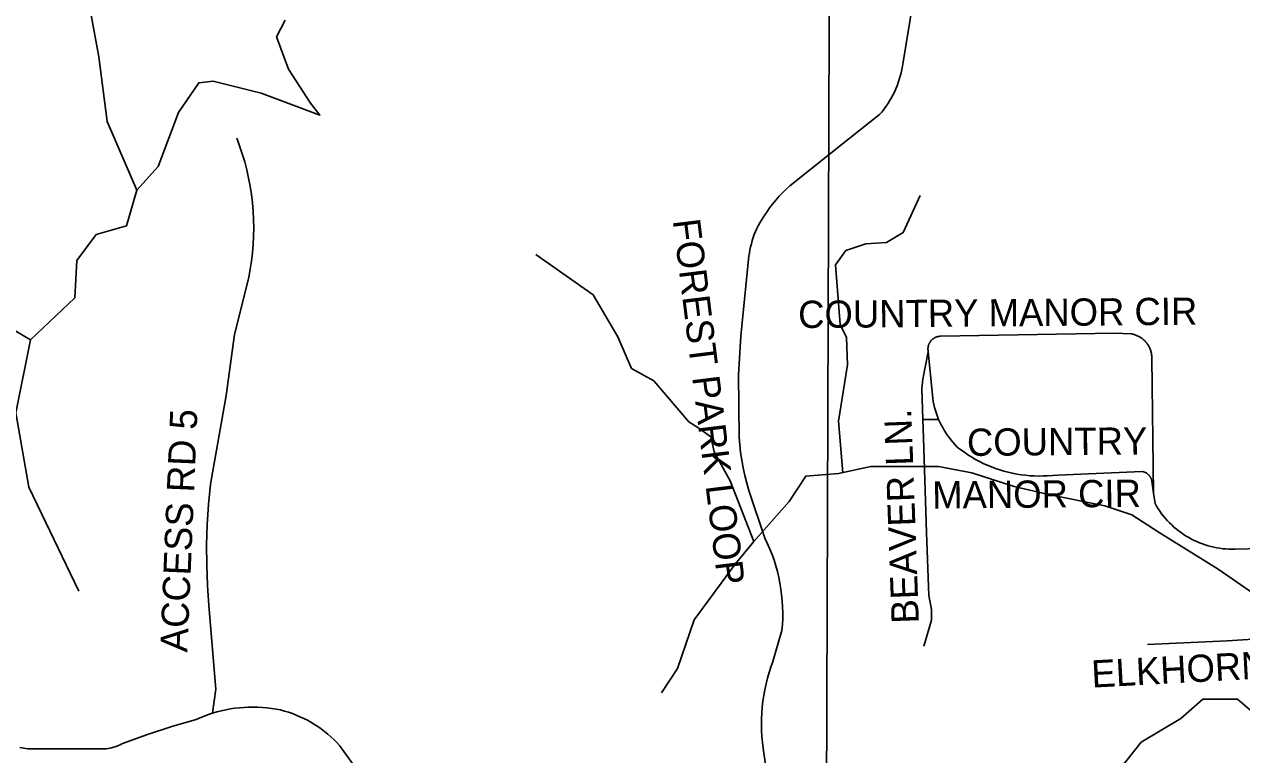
# Model space of a CAD drawing. Extents: x 1670563 to 1761545, y 515755 to 578944.
# Drawn here: x 1696673 to 1700021, y 525522 to 527531 of the extents above; entities that cross this region are included whole.
import ezdxf

# ---------------------------------------------------------------- set-up
doc = ezdxf.new("R2010")
doc.units = 0
for name, color, linetype in [('5_sectionlines', 7, 'Continuous'), ('SHP_LINE', 7, 'Continuous'), ('STREETCL', 7, 'Continuous'), ('STRNAMES', 7, 'Continuous')]:
    doc.layers.add(name, color=color, linetype=linetype)

msp = doc.modelspace()

# ---------------------------------------------------------------- linework, layer by layer
at = {"layer": '5_sectionlines'}
msp.add_lwpolyline([(1698933.7, 538868.1), (1698873.3, 533608.2), (1698889.2, 528322.1), (1698871.1, 523008), (1698848.1, 517668.9)], dxfattribs=at)
at = {"layer": 'SHP_LINE'}
for points in [[(1696983, 527075), (1696901, 527263), (1696878, 527441), (1696855, 527566), (1696825, 527672), (1696739, 527731), (1696673, 527754)], [(1697390, 527542), (1697367, 527496), (1697400, 527407), (1697460, 527314), (1697486, 527281), (1697324, 527341), (1697192, 527374), (1697153, 527370), (1697097, 527288), (1697041, 527140), (1696983, 527075)], [(1696690, 526663), (1696812, 526778), (1696818, 526881), (1696871, 526953), (1696954, 526976), (1696983, 527075)], [(1699137, 527060), (1699090, 526958), (1699044, 526931), (1698987, 526927), (1698932, 526909), (1698904, 526869), (1698917, 526705), (1698934, 526669), (1698937, 526594), (1698912, 526439), (1698924, 526297)], [(1698080, 526898), (1698237, 526787), (1698305, 526671), (1698343, 526584), (1698404, 526550), (1698500, 526437), (1698525, 526422), (1698561, 526396), (1698570, 526355), (1698614, 526275), (1698679, 526108)], [(1696690, 526663), (1696634, 526696), (1696548, 526623), (1696442, 526574), (1696290, 526607), (1696201, 526577), (1696135, 526508), (1696050, 526495), (1695931, 526422), (1695862, 526356), (1695799, 526261)], [(1696823, 525971), (1696686, 526258), (1696650, 526462), (1696690, 526663)], [(1698679, 526108), (1698776, 526218), (1698822, 526288), (1698912, 526295), (1699001, 526314), (1699093, 526314), (1699187, 526314), (1699279, 526297), (1699395, 526259), (1699489, 526237), (1699644, 526206), (1699719, 526181), (1699794, 526133), (1699956, 526032), (1700057, 525962), (1700115, 525922), (1700360, 525842), (1700511, 525792), (1700546, 525725), (1700555, 525677)], [(1698679, 526108), (1698628, 526046), (1698515, 525893), (1698469, 525759), (1698425, 525692)], [(1701617, 525677), (1701402, 525678), (1701292, 525677), (1701160, 525673), (1700911, 525661), (1700742, 525674), (1700622, 525677), (1700555, 525677), (1700486, 525665), (1700411, 525654), (1700302, 525659), (1700171, 525635), (1700126, 525591), (1700067, 525625), (1700009, 525674), (1699914, 525674), (1699853, 525621), (1699744, 525556), (1699685, 525481), (1699601, 525453), (1699495, 525400), (1699351, 525365)]]:
    msp.add_lwpolyline(points, dxfattribs=at)
at = {"layer": 'STREETCL'}
for points in [[(1699119.1, 527606.6), (1699087.7, 527415.3), (1699086, 527406.1), (1699084, 527397), (1699081.7, 527388), (1699079.1, 527379.1), (1699076.2, 527370.3), (1699073, 527361.6), (1699069.5, 527353), (1699065.7, 527344.5), (1699061.5, 527336.1), (1699057.2, 527327.9), (1699052.5, 527319.9), (1699047.5, 527312), (1699042.3, 527304.4), (1699036.8, 527296.8), (1699031.1, 527289.5), (1699025.1, 527282.4), (1698940, 527216.1), (1698778.2, 527086.7), (1698768, 527077.3), (1698758.2, 527067.6), (1698748.7, 527057.6), (1698739.6, 527047.2), (1698730.9, 527036.5), (1698722.5, 527025.5), (1698714.5, 527014.2), (1698709.4, 527007), (1698704.4, 526999.7), (1698699.8, 526992.2), (1698695.4, 526984.6), (1698691.2, 526976.7), (1698687.4, 526968.8), (1698683.8, 526960.7), (1698680.5, 526952.5), (1698677.5, 526944.2), (1698674.8, 526935.8), (1698672.4, 526927.3), (1698670.3, 526918.7), (1698668.4, 526910.1), (1698666.9, 526901.4), (1698665.7, 526892.6), (1698643.1, 526673.5), (1698637, 526567), (1698638.8, 526394.9), (1698640.5, 526373.6), (1698642.9, 526352.5), (1698646, 526331.4), (1698649.9, 526310.4), (1698654.4, 526289.5), (1698659.7, 526268.9), (1698665.7, 526248.4), (1698709.8, 526116.8), (1698716.8, 526102.1), (1698723.3, 526087.1), (1698729.2, 526071.9), (1698734.7, 526056.5), (1698739.6, 526041), (1698743.9, 526025.2), (1698747.7, 526009.3), (1698750.9, 525993.4), (1698753.6, 525977.3), (1698755.7, 525961.1), (1698757.2, 525944.8), (1698758.2, 525928.5), (1698758.6, 525912.2), (1698758.5, 525895.9), (1698757.8, 525879.6), (1698756.5, 525863.3), (1698731.7, 525778), (1698726.1, 525762.8), (1698721.1, 525747.5), (1698716.6, 525731.9), (1698712.7, 525716.2), (1698709.3, 525700.4), (1698706.4, 525684.5), (1698704, 525668.5), (1698702.2, 525652.4), (1698700.9, 525636.3), (1698700.2, 525620.2), (1698700.1, 525604), (1698700.4, 525587.8), (1698701.3, 525571.7), (1698702.8, 525555.5), (1698704.8, 525539.5), (1698738.4, 525303.5)], [(1697190.6, 525635.6), (1697200.1, 525702.2), (1697180.4, 525931.8), (1697176.6, 525987.4), (1697174.6, 526043.1), (1697174.5, 526098.9), (1697176.3, 526154.6), (1697180, 526210.3), (1697185.5, 526265.8), (1697228.3, 526510), (1697251, 526677.2), (1697290.3, 526834.3), (1697294.6, 526856.8), (1697298, 526879.5), (1697300.7, 526902.3), (1697302.6, 526925.2), (1697303.8, 526948.1), (1697304.1, 526971.1), (1697303.7, 526994), (1697302.5, 527016.9), (1697300.5, 527039.8), (1697297.8, 527062.6), (1697294.2, 527085.3), (1697289.9, 527107.8), (1697284.9, 527130.2), (1697279.1, 527152.4), (1697272.5, 527174.4), (1697265.2, 527196.2), (1697257.2, 527217.7)], [(1699756.4, 526657.5), (1699754.8, 526659.2), (1699753.1, 526660.9), (1699751.4, 526662.5), (1699749.6, 526664.1), (1699747.8, 526665.6), (1699745.9, 526667), (1699744, 526668.4), (1699742, 526669.7), (1699740, 526670.9), (1699737.9, 526672.1), (1699735.8, 526673.1), (1699733.7, 526674.2), (1699731.5, 526675.1), (1699729.3, 526676), (1699727.1, 526676.8), (1699724.8, 526677.5), (1699722.6, 526678.1), (1699720.3, 526678.6), (1699717.9, 526679.1), (1699670.8, 526680.8), (1699192.1, 526672.7), (1699190.9, 526672.6), (1699189.7, 526672.5), (1699188.5, 526672.4), (1699187.3, 526672.2), (1699186.1, 526672), (1699184.9, 526671.7), (1699183.7, 526671.4), (1699182.6, 526671.1), (1699181.4, 526670.7), (1699180.3, 526670.3), (1699179.2, 526669.8), (1699178.1, 526669.3), (1699177, 526668.8), (1699175.9, 526668.2), (1699174.9, 526667.6), (1699173.8, 526667), (1699172.8, 526666.3), (1699171.9, 526665.6), (1699170.9, 526664.8), (1699170, 526664.1), (1699169.1, 526663.2), (1699168.2, 526662.4), (1699167.4, 526661.5), (1699166.6, 526660.6), (1699165.8, 526659.7), (1699165, 526658.7), (1699164.3, 526657.8), (1699163.6, 526656.8), (1699163, 526655.7), (1699162.4, 526654.7), (1699161.8, 526653.6), (1699161.3, 526652.5), (1699160.8, 526651.4), (1699160.3, 526650.3), (1699159.9, 526649.2), (1699159.5, 526648), (1699159.2, 526646.8), (1699158.9, 526645.7), (1699158.6, 526644.5), (1699158.4, 526643.3), (1699158.3, 526642.1), (1699158.1, 526640.9), (1699158, 526639.7), (1699158, 526638.5), (1699158, 526637.3), (1699158, 526636.1), (1699158.1, 526634.8), (1699158.2, 526633.6), (1699158.4, 526632.4), (1699158.6, 526631.2), (1699158.8, 526630.1)], [(1699778.4, 526240.7), (1699773.7, 526611.7), (1699773.6, 526614), (1699773.5, 526616.4), (1699773.3, 526618.8), (1699773.1, 526621.2), (1699772.7, 526623.5), (1699772.3, 526625.9), (1699771.7, 526628.2), (1699771.1, 526630.5), (1699770.4, 526632.8), (1699769.7, 526635), (1699768.8, 526637.3), (1699767.9, 526639.5), (1699766.9, 526641.6), (1699765.9, 526643.8), (1699764.7, 526645.9), (1699763.5, 526647.9), (1699762.2, 526649.9), (1699760.8, 526651.9), (1699759.4, 526653.8), (1699757.9, 526655.6), (1699756.4, 526657.5)], [(1699158.8, 526630.1), (1699143.9, 526554.3), (1699140.7, 526529.2), (1699143.6, 526444)], [(1699158.8, 526630.1), (1699172.3, 526493.3), (1699174.1, 526484.9), (1699176.2, 526476.5), (1699178.6, 526468.2), (1699181.2, 526460), (1699184.2, 526452), (1699187.4, 526444)], [(1699143.6, 526444), (1699187.4, 526444)], [(1699143.6, 526444), (1699145.3, 526393.1), (1699154.1, 526133.1), (1699160.7, 525959.9), (1699167.6, 525921.4), (1699168.1, 525892.1), (1699146.7, 525819.7)], [(1699187.4, 526444), (1699190.9, 526436.3), (1699194.6, 526428.8), (1699198.5, 526421.4), (1699202.7, 526414.1), (1699207.2, 526407), (1699211.9, 526400.1), (1699216.8, 526393.3), (1699221.9, 526386.7), (1699227.3, 526380.2), (1699232.9, 526374), (1699238.7, 526368), (1699248.3, 526360.5), (1699258, 526353.4), (1699268, 526346.6), (1699278.3, 526340.1), (1699288.7, 526334), (1699299.4, 526328.2), (1699310.2, 526322.9), (1699321.2, 526317.8), (1699332.4, 526313.2), (1699343.7, 526308.9), (1699355.2, 526305.1), (1699366.8, 526301.6), (1699378.5, 526298.5), (1699390.3, 526295.8), (1699402.2, 526293.5), (1699414.1, 526291.6), (1699426.1, 526290.1), (1699438.2, 526289), (1699450.3, 526288.4), (1699462.4, 526288.1), (1699474.5, 526288.3), (1699486.5, 526288.8), (1699515.4, 526290.6), (1699747.4, 526300.5), (1699748.5, 526300.3), (1699749.5, 526300), (1699750.6, 526299.8), (1699751.6, 526299.5), (1699752.6, 526299.1), (1699753.7, 526298.8), (1699754.7, 526298.4), (1699755.6, 526297.9), (1699756.6, 526297.5), (1699757.6, 526297), (1699758.5, 526296.4), (1699759.4, 526295.8), (1699760.3, 526295.2), (1699761.2, 526294.6), (1699762, 526294), (1699762.9, 526293.3), (1699763.7, 526292.5), (1699764.5, 526291.8), (1699765.2, 526291), (1699765.9, 526290.2), (1699766.6, 526289.4), (1699767.3, 526288.6), (1699768, 526287.7), (1699768.6, 526286.8), (1699769.2, 526285.9), (1699769.7, 526285), (1699770.2, 526284), (1699770.7, 526283.1), (1699771.2, 526282.1), (1699771.6, 526281.1), (1699772, 526280.1), (1699772.3, 526279.1), (1699772.6, 526278.1), (1699772.9, 526277), (1699773.2, 526276), (1699773.4, 526274.9), (1699773.5, 526273.8), (1699778.4, 526240.7)], [(1699778.4, 526240.7), (1699782.5, 526212.3), (1699786.6, 526205.1), (1699791.1, 526198.1), (1699795.7, 526191.2), (1699800.6, 526184.5), (1699805.7, 526177.9), (1699811, 526171.5), (1699816.5, 526165.3), (1699822.3, 526159.3), (1699828.2, 526153.5), (1699834.4, 526147.9), (1699840.7, 526142.5), (1699847.2, 526137.3), (1699853.9, 526132.4), (1699860.8, 526127.6), (1699867.8, 526123.1), (1699874.9, 526118.9), (1699882.2, 526114.9), (1699889.6, 526111.2), (1699897.2, 526107.7), (1699904.8, 526104.4), (1699912.6, 526101.5), (1699920.5, 526098.7), (1699928.4, 526096.3), (1699936.4, 526094.1), (1699944.5, 526092.2), (1699952.7, 526090.6), (1699960.9, 526089.3), (1699969.2, 526088.2), (1699977.4, 526087.5), (1699985.7, 526087), (1699994, 526086.8), (1700002.4, 526086.8), (1700251.3, 526093.2)], [(1700500.8, 525862.1), (1700278.5, 525856.5), (1700270.9, 525854.9), (1700263.2, 525853.5), (1700255.4, 525852.3), (1700247.7, 525851.4), (1700239.9, 525850.8), (1700232.1, 525850.5), (1700224.2, 525850.4), (1699980.7, 525834.8), (1699761.9, 525824.8)], [(1696660.7, 525541.8), (1696682.7, 525537.9), (1696893.7, 525537.3), (1696898.7, 525537.9), (1696903.6, 525538.7), (1696908.5, 525539.7), (1696913.3, 525540.8), (1696918.1, 525542.2), (1696922.8, 525543.6), (1696927.5, 525545.3), (1696932.1, 525547.1), (1696936.7, 525549.1), (1696941.2, 525551.2), (1696945.6, 525553.5), (1697011.7, 525577.4), (1697078.5, 525599.1), (1697146, 525618.5), (1697156.9, 525623.3), (1697168, 525627.8), (1697179.3, 525631.9), (1697190.6, 525635.6)], [(1697641, 525407.6), (1697539.8, 525547.1), (1697532.1, 525555.4), (1697524.1, 525563.3), (1697515.9, 525571), (1697507.4, 525578.4), (1697498.6, 525585.5), (1697489.6, 525592.3), (1697480.4, 525598.8), (1697470.9, 525604.9), (1697461.2, 525610.7), (1697451.4, 525616.2), (1697441.4, 525621.4), (1697431.2, 525626.2), (1697420.8, 525630.6), (1697410.3, 525634.7), (1697399.6, 525638.5), (1697388.9, 525641.8), (1697378, 525644.8), (1697365.6, 525647.2), (1697353.1, 525649.1), (1697340.5, 525650.6), (1697327.9, 525651.7), (1697315.3, 525652.4), (1697302.7, 525652.6), (1697290, 525652.4), (1697277.4, 525651.8), (1697264.8, 525650.8), (1697252.2, 525649.3), (1697239.7, 525647.4), (1697227.3, 525645.1), (1697215, 525642.4), (1697202.7, 525639.2), (1697190.6, 525635.6)]]:
    msp.add_lwpolyline(points, dxfattribs=at)

# ---------------------------------------------------------------- texts
at = {"layer": 'STRNAMES'}
for s, rotation, p in [('FOREST PARK LOOP', 277.0414, (1698456.2, 526991.5)), ('COUNTRY MANOR CIR', 0.4893, (1698801.3, 526695.1)), ('ACCESS RD 5', 87.5945, (1697121.4, 525802.3)), ('BEAVER LN.', 92.0541, (1699133.2, 525883.4)), ('COUNTRY ', 0.4893, (1699265.5, 526343.4)), ('MANOR CIR', 0.4893, (1699169.9, 526198.6)), ('ELKHORN LANE', 3.0605, (1699609.3, 525706))]:
    msp.add_text(s, height=75, rotation=rotation, dxfattribs=at).set_placement(p)

doc.saveas('drawing.dxf')
